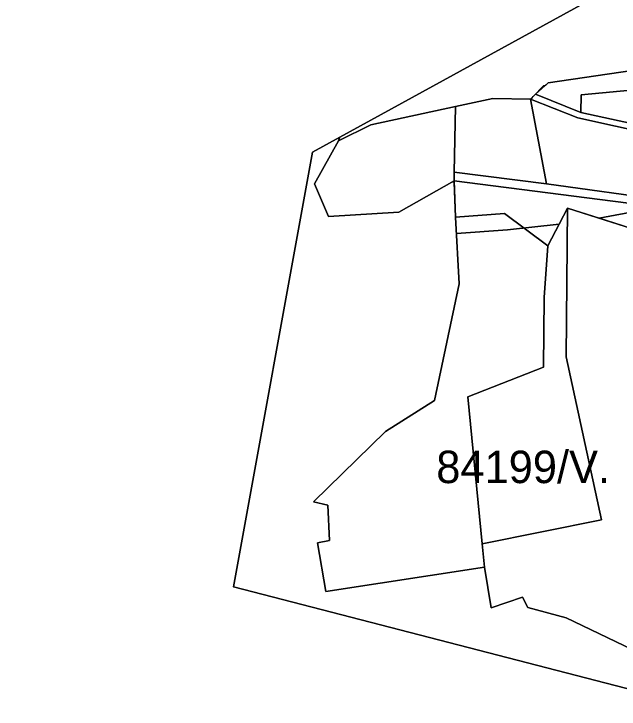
# Model space of a CAD drawing. Extents: x -477304 to -465429, y -1159113 to -1149210.
# Drawn here: x -473001.2 to -472721.6, y -1156469 to -1156147.8 of the extents above; entities that cross this region are included whole.
import ezdxf

# ---------------------------------------------------------------- set-up
doc = ezdxf.new("R2010")
doc.units = 0
for name, color, linetype in [('BPEJ_s', 7, 'Continuous'), ('ostatni_s', 7, 'Continuous'), ('PUPFL_s', 7, 'Continuous'), ('trav_porost_s', 7, 'Continuous')]:
    doc.layers.add(name, color=color, linetype=linetype)

msp = doc.modelspace()

# ---------------------------------------------------------------- linework, layer by layer
at = {"layer": 'BPEJ_s'}
for points in [[(-472783.69, -1156403.4), (-472857.08, -1156414.67), (-472860.9, -1156392.25), (-472855.32, -1156391.08), (-472856.05, -1156374.79), (-472862.8, -1156373.32), (-472829.43, -1156340.79), (-472806.88, -1156326.38), (-472795.42, -1156272.52), (-472796.68, -1156249.32), (-472797.09, -1156241.69), (-472797.76, -1156225.72), (-472798.86, -1156225.56), (-472823.38, -1156239.43), (-472855.75, -1156241.42), (-472862.23, -1156226.24), (-472851.22, -1156206.37), (-472836.19, -1156198.97), (-472797.18, -1156190.62), (-472779.89, -1156186.92), (-472762.54, -1156187.11), (-472762.43, -1156187.15), (-472761.79, -1156186.5), (-472761.33, -1156186.02), (-472756.36, -1156180.85), (-472755.48, -1156180.71), (-472754.25, -1156179.6), (-472715.56, -1156173.98)], [(-472711.8, -1156238.62), (-472730.78, -1156242.14), (-472745.34, -1156237.48), (-472749.25, -1156245.01), (-472773.06, -1156247.49), (-472796.68, -1156249.32), (-472797.09, -1156241.69), (-472797.76, -1156225.72), (-472798.86, -1156225.56), (-472823.38, -1156239.43), (-472855.75, -1156241.42), (-472862.23, -1156226.24), (-472851.22, -1156206.37), (-472836.19, -1156198.97), (-472797.18, -1156190.62), (-472779.89, -1156186.92), (-472762.54, -1156187.11), (-472762.43, -1156187.15), (-472761.79, -1156186.5), (-472761.33, -1156186.02), (-472756.36, -1156180.85), (-472755.48, -1156180.71), (-472754.25, -1156179.6), (-472715.56, -1156173.98)], [(-472701.87, -1156251.39), (-472730.78, -1156242.14), (-472745.34, -1156237.48), (-472749.25, -1156245.01), (-472754.43, -1156254.97), (-472756.23, -1156278.79), (-472756.49, -1156311.02), (-472791.47, -1156324.7), (-472784.76, -1156392.72), (-472783.69, -1156403.4)], [(-472701.87, -1156251.39), (-472730.78, -1156242.14), (-472711.8, -1156238.62)]]:
    msp.add_lwpolyline(points, dxfattribs=at)
msp.add_lwpolyline([(-472796.68, -1156249.32), (-472773.06, -1156247.49), (-472749.25, -1156245.01), (-472754.43, -1156254.97), (-472756.23, -1156278.79), (-472756.49, -1156311.02), (-472791.47, -1156324.7), (-472784.76, -1156392.72), (-472783.69, -1156403.4), (-472857.08, -1156414.67), (-472860.9, -1156392.25), (-472855.32, -1156391.08), (-472856.05, -1156374.79), (-472862.8, -1156373.32), (-472829.43, -1156340.79), (-472806.88, -1156326.38), (-472795.42, -1156272.52)], close=True, dxfattribs=at)
at = {"layer": 'ostatni_s'}
for points in [[(-472672.4, -1156210.94), (-472740.68, -1156195.85), (-472762.54, -1156187.11), (-472760.13, -1156184.93), (-472739.28, -1156193.3), (-472701.72, -1156201.53)], [(-472699.16, -1156237.57), (-472797.79, -1156224.95), (-472797.72, -1156220.96), (-472755.08, -1156226.37), (-472699.46, -1156234.01)]]:
    msp.add_lwpolyline(points, dxfattribs=at)
at = {"layer": 'PUPFL_s'}
for points in [[(-472850.56, -1156204.67), (-472634.3, -1156085.9), (-472596.62, -1156079.6), (-472566.18, -1156125.99), (-472535.35, -1156119.39), (-472525.85, -1156134.23), (-472504.8, -1156155.61), (-472488.5, -1156198.92), (-472494.98, -1156199.54), (-472507.78, -1156158.06), (-472531.26, -1156138.35), (-472536.49, -1156128.55), (-472628.5, -1156149.08), (-472656.08, -1156165.01), (-472712.19, -1156173.47), (-472715.56, -1156173.98), (-472754.25, -1156179.6), (-472760.13, -1156184.93), (-472762.54, -1156187.11), (-472779.89, -1156186.92), (-472797.18, -1156190.62), (-472836.19, -1156198.97), (-472851.22, -1156206.37)], [(-472795.42, -1156272.52), (-472806.88, -1156326.38), (-472829.43, -1156340.79), (-472862.8, -1156373.32), (-472856.05, -1156374.79), (-472855.32, -1156391.08), (-472860.9, -1156392.25), (-472857.08, -1156414.67), (-472783.69, -1156403.4), (-472780.72, -1156422.2), (-472766.14, -1156417.35), (-472763.7, -1156422.02), (-472745.95, -1156426.91), (-472673.24, -1156461.81), (-472686.97, -1156467.54), (-472899.78, -1156412.46), (-472863.16, -1156211.61), (-472850.56, -1156204.67), (-472851.22, -1156206.37), (-472862.23, -1156226.24), (-472855.75, -1156241.42), (-472823.38, -1156239.43), (-472797.79, -1156224.95), (-472797.09, -1156241.69)], [(-472791.47, -1156324.7), (-472756.49, -1156311.02), (-472756.23, -1156278.79), (-472754.43, -1156254.97), (-472745.34, -1156237.48), (-472745.94, -1156306.31), (-472729.76, -1156381.6), (-472784.76, -1156392.72)], [(-472766.14, -1156417.35), (-472780.72, -1156422.2), (-472783.69, -1156403.4), (-472784.76, -1156392.72), (-472729.76, -1156381.6), (-472745.94, -1156306.31), (-472745.34, -1156237.48), (-472701.87, -1156251.39), (-472691.02, -1156254.78), (-472703.36, -1156283.5), (-472704.22, -1156311.22), (-472705.41, -1156349.79), (-472706.63, -1156389.44), (-472706.78, -1156397.96), (-472648.55, -1156412.31), (-472655.64, -1156426.53), (-472673.24, -1156461.81), (-472745.95, -1156426.91), (-472763.7, -1156422.02)]]:
    msp.add_lwpolyline(points, close=True, dxfattribs=at)
msp.add_lwpolyline([(-472634.3, -1156085.9), (-472850.56, -1156204.67), (-472863.16, -1156211.61), (-472899.78, -1156412.46), (-472686.97, -1156467.54), (-472710.29, -1156487.69), (-472737.94, -1156513.25), (-472740.99, -1156516.02), (-472744.55, -1156518.35), (-472778.08, -1156549.66), (-472794.34, -1156563.57), (-472821.5, -1156589.09), (-472897.38, -1156655.6), (-472938.95, -1156694.18), (-472946.03, -1156689.3), (-472958.61, -1156680.63), (-473010.93, -1156644.58)], dxfattribs=at)
at = {"layer": 'trav_porost_s'}
for points in [[(-472754.25, -1156179.6), (-472715.56, -1156173.98), (-472711.27, -1156182.52), (-472739.04, -1156185.21), (-472739.28, -1156193.3), (-472760.13, -1156184.93)], [(-472711.27, -1156182.52), (-472701.72, -1156201.53), (-472739.28, -1156193.3), (-472739.04, -1156185.21)], [(-472797.18, -1156190.62), (-472779.89, -1156186.92), (-472762.54, -1156187.11), (-472755.08, -1156226.37), (-472797.72, -1156220.96)], [(-472762.54, -1156187.11), (-472740.68, -1156195.85), (-472672.4, -1156210.94), (-472696.94, -1156213.52), (-472699.46, -1156234.01), (-472755.08, -1156226.37)], [(-472797.79, -1156224.95), (-472823.38, -1156239.43), (-472855.75, -1156241.42), (-472862.23, -1156226.24), (-472851.22, -1156206.37), (-472836.19, -1156198.97), (-472797.18, -1156190.62), (-472797.72, -1156220.96)], [(-472652.75, -1156232.29), (-472680.51, -1156240.54), (-472701.87, -1156251.39), (-472745.34, -1156237.48), (-472754.43, -1156254.97), (-472774.57, -1156240.07), (-472797.09, -1156241.69), (-472797.79, -1156224.95), (-472699.16, -1156237.57), (-472651.82, -1156214.14), (-472623.44, -1156218.56), (-472642.84, -1156232.33)], [(-472856.05, -1156374.79), (-472862.8, -1156373.32), (-472829.43, -1156340.79), (-472806.88, -1156326.38), (-472795.42, -1156272.52), (-472797.09, -1156241.69), (-472774.57, -1156240.07), (-472754.43, -1156254.97), (-472756.23, -1156278.79), (-472756.49, -1156311.02), (-472791.47, -1156324.7), (-472784.76, -1156392.72), (-472783.69, -1156403.4), (-472857.08, -1156414.67), (-472860.9, -1156392.25), (-472855.32, -1156391.08)]]:
    msp.add_lwpolyline(points, close=True, dxfattribs=at)

# ---------------------------------------------------------------- texts
at = {"layer": 'BPEJ_s'}
msp.add_text('84199/V.', height=15, dxfattribs=at).set_placement((-472806.03, -1156364.6))

doc.saveas('drawing.dxf')
